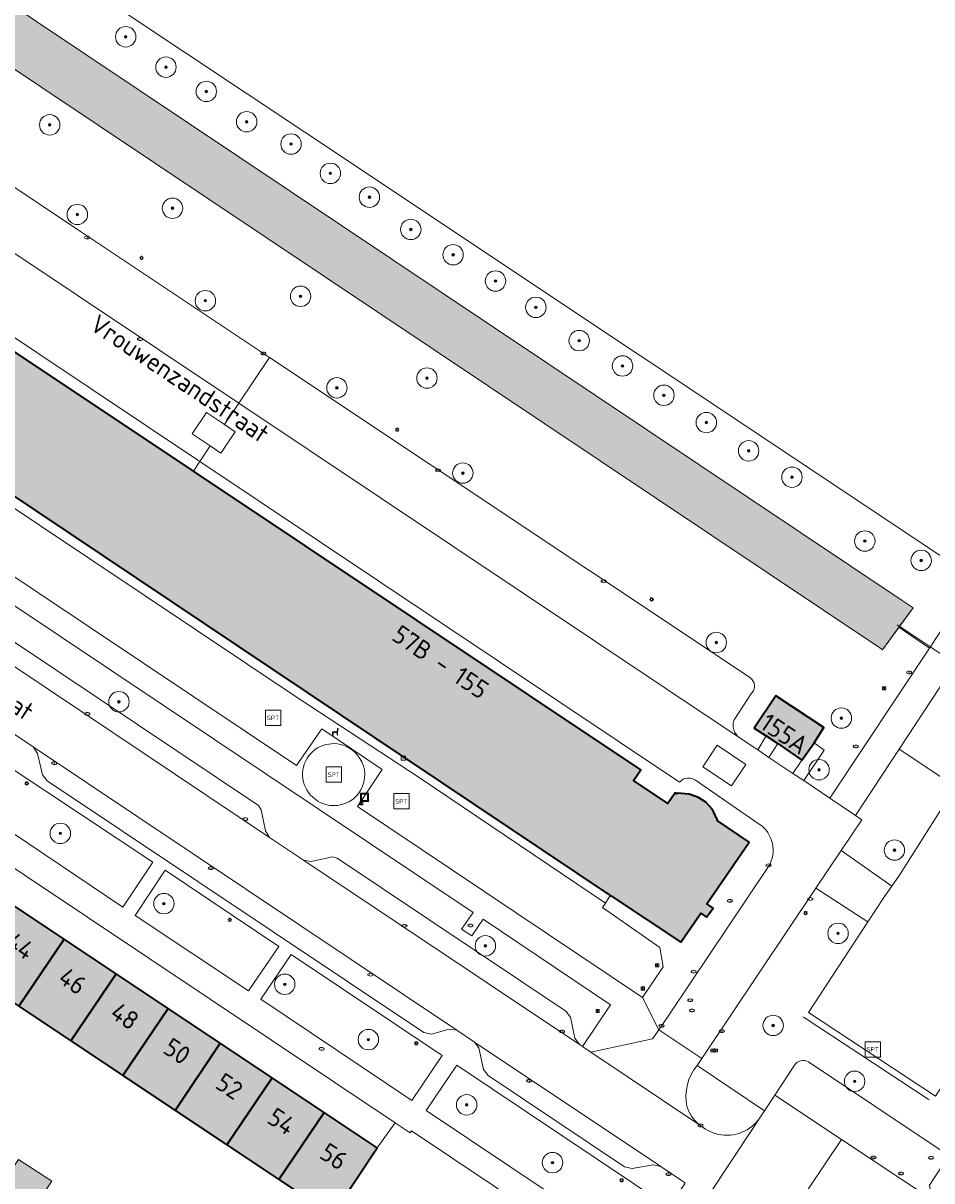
# Model space of a CAD drawing. Header units: metres. Extents: x 125349 to 128236, y 501602 to 503797.
# Tile 534 of 656: x 127237 to 127326, y 502563 to 502677. Entities that reach past the tile are written whole.
import ezdxf
from ezdxf.enums import TextEntityAlignment as Align

# ---------------------------------------------------------------- set-up
doc = ezdxf.new("R2010")
doc.units = ezdxf.units.M
doc.layers.get('0').update_dxf_attribs({"linetype": 'CONTINUOUS'})
for name, color, linetype, lineweight in [('B-WE-GK-BESCHOEIING-G', 130, 'GK-BESCHOEIING-SO', 18), ('B-WE-GR-BEPLANTING_CULTUUR_BOSPLANTSOEN-GV', 90, 'CONTINUOUS', 18), ('B-WE-GR-BEPLANTING_CULTUUR_HEESTERS-GV', 90, 'CONTINUOUS', 18), ('B-WE-GR-BOOM-S-500', 90, 'CONTINUOUS', 18), ('B-WE-GR-GROENVOORZIENING-GV', 80, 'CONTINUOUS', 18), ('B-WE-IE-MEUBILAIR-S', 7, 'CONTINUOUS', 18), ('B-WE-IE-MEUBILAIR_WEGMEUBILAIR-S', 7, 'CONTINUOUS', 18), ('B-WE-IE-MEUBILAIR_WEGMEUBILAIR_AFVALBAK-S', 7, 'CONTINUOUS', 18), ('B-WE-IE-TERREINAFSCHEIDING_KUNSTMATIG_HEKWERK-G', 20, 'IE-TERREINAFSCHEIDING_KUNSTMATIG-SO', 18), ('B-WE-KW-KUNSTWERK_DUIKER-G', 170, 'CONTINUOUS', 18), ('B-WE-OG-BEBOUWING-GV', 7, 'CONTINUOUS', 35), ('B-WE-OG-BEBOUWING-T18', 10, 'CONTINUOUS', 18), ('B-WE-OG-BEBOUWING_OVERBOUWING-GV', 7, 'CONTINUOUS', 18), ('B-WE-OG-TERREIN_BEGROEID-GV', 7, 'CONTINUOUS', 18), ('B-WE-OG-TERREIN_ERF-GV', 7, 'CONTINUOUS', 18), ('B-WE-OG-TOPOGRAFIE-T18', 10, 'CONTINUOUS', 18), ('B-WE-OG-WATER-GV', 130, 'CONTINUOUS', 18), ('B-WE-VH-GESLOTENVERHARDING-GV', 10, 'CONTINUOUS', 18), ('B-WE-VH-GESLOTENVERHARDING_KUNSTSTOF-GV', 10, 'CONTINUOUS', 18), ('B-WE-VH-OPENVERHARDING-GV', 90, 'CONTINUOUS', 18), ('B-WE-VH-OPENVERHARDING_BETONSTRAATSTEEN-GV', 90, 'CONTINUOUS', 18), ('B-WE-VH-OPENVERHARDING_TEGEL-GV', 90, 'CONTINUOUS', 18)]:
    doc.layers.add(name, color=color, linetype=linetype, lineweight=lineweight)
for name, color, linetype, lineweight, true_color in [('B-WE-OG-BEBOUWING-V', 7, 'CONTINUOUS', 18, 0xcc646e), ('B-WE-OG-BEBOUWING_OVERBOUWING-V', 7, 'CONTINUOUS', 18, 0xcc646e), ('B-WE-OG-WATER-V', 7, 'CONTINUOUS', 18, 0xbee8ff)]:
    doc.layers.add(name, color=color, linetype=linetype, lineweight=lineweight, true_color=true_color)
doc.styles.add('NLCS-ISO', font='NLCS-ISO.ttf')
doc.styles.add('NLCS-ISO-M1000-T18', font='NLCS-ISO.ttf', dxfattribs={"height": 1.8})
doc.linetypes.add('GK-BESCHOEIING-SO', pattern='A,18,-3,[1,NLCS.SHX,S=0.6,R=0,X=0,Y=0],-3', length=24)
doc.linetypes.add('IE-TERREINAFSCHEIDING_KUNSTMATIG-SO', pattern='A,4,[82,NLCS.SHX,S=0.75,R=90,X=0,Y=0],4,-2', length=10)

# ---------------------------------------------------------------- blocks, each defined once
blk = doc.blocks.new('SIE-WEG_AFVALBAK-SO')
at = {"color": 0, "linetype": 'ByBlock', "lineweight": 18}
for points in [[(-2, -2), (2, -2), (2, 2), (-2, 2)], [(-1.5, -1.5), (1.5, -1.5), (1.5, 1.5), (-1.5, 1.5)]]:
    blk.add_lwpolyline(points, close=True, dxfattribs=at)
blk = doc.blocks.new('SIE-MEUBILAIR_BORD_INFORMATIE-SO')
h = blk.add_hatch(color=256)
h.dxf.hatch_style = 1
h.paths.add_polyline_path([(0.13, 0.2), (-0.33, 0.2), (-0.33, 0.08), (-0.13, 0.08), (-0.13, -0.65), (0.13, -0.65)])
h = blk.add_hatch(color=256)
h.dxf.hatch_style = 1
edge = h.paths.add_edge_path()
edge.add_arc((0, 0.5), 0.149, 0, 360)
for points in [[(-0.75, -0.75), (0.75, -0.75), (0.75, 0.75), (-0.75, 0.75)], [(0.13, 0.2), (-0.33, 0.2), (-0.33, 0.08), (-0.13, 0.08), (-0.13, -0.65), (0.13, -0.65)]]:
    blk.add_lwpolyline(points, close=True)
blk.add_circle((0, 0.5), 0.149)
blk = doc.blocks.new('SIE-MEUBILAIR_BORD_STRAATNAAM-SO')
blk.add_lwpolyline([(-1.62, -0.62), (1.62, -0.62), (1.62, 0.62), (-1.62, 0.62)], close=True)
at = {"style": 'NLCS-ISO'}
blk.add_text('straat', height=0.75, dxfattribs=at).set_placement((0, 0.08), align=Align.MIDDLE_CENTER)
blk = doc.blocks.new('SIE-MEUBILAIR_KAST_CAI-SO')
for points in [[(-1, 1), (1, 1), (1, 0.84), (-1, 0.84)], [(-1, 0.76), (1, 0.76), (1, -1), (-1, -1)]]:
    blk.add_lwpolyline(points, close=True)
at = {"style": 'NLCS-ISO'}
blk.add_text('cai', height=0.75, dxfattribs=at).set_placement((0, 0), align=Align.MIDDLE_CENTER)
blk = doc.blocks.new('SIE-MEUBILAIR_PAAL_LICHTMAST-SO')
for points in [[(-0.62, 0), (-1, 0)], [(-0.71, 0.71), (-0.44, 0.44)], [(0, 1), (0, 0.62)], [(0.44, 0.44), (0.71, 0.71)], [(1, 0), (0.62, 0)], [(-0.71, -0.71), (-0.44, -0.44)], [(0, -0.62), (0, -1)], [(0.44, -0.44), (0.71, -0.71)]]:
    blk.add_lwpolyline(points)
blk.add_circle((0, 0), 0.5)
blk = doc.blocks.new('SIE-MEUBILAIR_PUT_KOLK-SO')
blk.add_ellipse((0, 0), major_axis=(1.25, 0), ratio=0.54)
at = {"style": 'NLCS-ISO'}
blk.add_text('klk', height=0.75, dxfattribs=at).set_placement((0.03, 0), align=Align.MIDDLE_CENTER)
blk = doc.blocks.new('SIE-MEUBILAIR_PUT_BRANDSTOFPUT-SO')
blk.add_ellipse((0, 0), major_axis=(1.25, 0), ratio=0.54)
at = {"style": 'NLCS-ISO'}
blk.add_text('brs', height=0.75, dxfattribs=at).set_placement((0.03, 0), align=Align.MIDDLE_CENTER)
blk = doc.blocks.new('SIE-MEUBILAIR_PUT_RIOOLPUT-SO')
blk.add_ellipse((0, 0), major_axis=(1.25, 0), ratio=0.54)
at = {"style": 'NLCS-ISO'}
blk.add_text('ri', height=0.75, dxfattribs=at).set_placement((-0.04, 0.07), align=Align.MIDDLE_CENTER)
blk = doc.blocks.new('SIE-MEUBILAIR_PUT_GASPUT-SO')
blk.add_ellipse((0, 0), major_axis=(1.25, 0), ratio=0.54)
at = {"style": 'NLCS-ISO'}
blk.add_text('gas ', height=0.75, dxfattribs=at).set_placement((0.53, 0.16), align=Align.MIDDLE_CENTER)
blk = doc.blocks.new('SIE-WEG_ZITBANK-SO')
at = {"color": 0, "linetype": 'ByBlock', "lineweight": 18}
blk.add_lwpolyline([(-0.91, -1.63), (-0.91, -0.2), (1.09, -0.2), (1.09, -1.63), (1.29, -1.63), (1.29, -0.21), (1.54, 1.78), (1.33, 1.78), (1.11, 0), (-1.11, 0), (-1.11, -1.63)], close=True, dxfattribs=at)
blk = doc.blocks.new('SIE-WEG_SPEELTOESTEL-SO')
at = {"flags": 128}
blk.add_lwpolyline([(-3.75, -3.75), (3.75, -3.75), (3.75, 3.75), (-3.75, 3.75)], close=True, dxfattribs=at)
at = {"style": 'NLCS-ISO'}
blk.add_text('SPT', height=2.25, dxfattribs=at).set_placement((0, 0), align=Align.MIDDLE_CENTER)
blk = doc.blocks.new('SGR-BOOM_01-SO')
at = {"linetype": 'ByBlock', "lineweight": 18}
h = blk.add_hatch(color=0, dxfattribs=at)
h.dxf.hatch_style = 1
edge = h.paths.add_edge_path()
edge.add_arc((0, 0), 0.25, 0, 360)
at = {"color": 0, "linetype": 'ByBlock', "lineweight": 18}
for radius in [2, 0.25]:
    blk.add_circle((0, 0), radius, dxfattribs=at)

msp = doc.modelspace()

# ---------------------------------------------------------------- hatches: boundary and pattern name
at = {"layer": 'B-WE-OG-BEBOUWING-V'}
for points in [[(127294.329, 502591.167), (127294.443, 502591.091), (127301.247, 502586.591), (127303.195, 502589.444), (127303.745, 502589.044), (127304.394, 502589.945), (127303.794, 502590.345), (127307.939, 502596.4), (127304.794, 502598.496), (127304.827, 502598.546), (127304.327, 502599.6), (127303.678, 502600.321), (127302.97, 502600.772), (127302.059, 502601.101), (127300.875, 502601.18), (127300.841, 502601.131), (127300.683, 502601.236), (127299.968, 502600.164), (127296.627, 502602.435), (127297.321, 502603.476), (127253.542, 502632.709), (127208.656, 502662.681), (127207.963, 502661.638), (127204.579, 502663.845), (127205.292, 502664.917), (127205.134, 502665.023), (127205.166, 502665.073), (127204.636, 502666.135), (127203.981, 502666.848), (127203.292, 502667.328), (127202.376, 502667.648), (127201.211, 502667.702), (127201.178, 502667.652), (127198.03, 502669.745), (127194.085, 502663.839), (127193.535, 502664.289), (127192.836, 502663.238), (127193.436, 502662.888), (127191.588, 502660.036), (127198.338, 502655.489)], [(127313.083, 502604.407), (127314.281, 502606.109), (127315.23, 502607.61), (127310.528, 502610.71), (127308.43, 502607.557), (127309.581, 502606.807), (127310.731, 502606.057)], [(127235.805, 502590.299), (127231.359, 502583.733), (127236.459, 502580.332), (127240.904, 502586.897)], [(127245.987, 502583.506), (127240.904, 502586.897), (127236.459, 502580.332), (127241.542, 502576.942)], [(127251.07, 502580.114), (127245.987, 502583.506), (127241.542, 502576.942), (127246.651, 502573.536)], [(127251.07, 502580.114), (127246.651, 502573.536), (127251.753, 502570.133), (127256.177, 502576.707)], [(127251.753, 502570.133), (127256.819, 502566.755), (127261.243, 502573.328), (127256.177, 502576.707)], [(127261.243, 502573.328), (127256.819, 502566.755), (127261.911, 502563.359), (127266.335, 502569.931)], [(127267.147, 502559.868), (127271.533, 502566.463), (127266.335, 502569.931), (127261.911, 502563.359)]]:
    msp.add_hatch(color=256, dxfattribs=at).paths.add_polyline_path(points)
at = {"layer": 'B-WE-OG-BEBOUWING_OVERBOUWING-V'}
msp.add_hatch(color=256, dxfattribs=at).paths.add_polyline_path([(127239.704, 502563.191), (127236.444, 502565.322), (127234.539, 502562.508), (127237.758, 502560.297)])
at = {"layer": 'B-WE-OG-WATER-V'}
h = msp.add_hatch(color=256, dxfattribs=at)
edge = h.paths.add_edge_path()
edge.add_line((127216.32, 502685.381), (127216.574, 502685.098))
edge.add_line((127216.574, 502685.098), (127216.834, 502684.924))
edge.add_line((127216.834, 502684.924), (127320.722, 502615.411))
edge.add_line((127320.722, 502615.411), (127320.982, 502615.237))
edge.add_line((127320.982, 502615.237), (127322.589, 502617.453))
edge.add_line((127322.589, 502617.453), (127323.963, 502619.348))
edge.add_line((127323.963, 502619.348), (127322.912, 502620.051))
edge.add_line((127322.912, 502620.051), (127223.179, 502686.784))
edge.add_line((127223.179, 502686.784), (127222.128, 502687.487))
edge.add_arc((127222.873, 502688.621), 1.357, 188.23392, 236.69269, ccw=False)
edge.add_arc((127222.85, 502688.576), 1.328, 136.64561, 186.45209, ccw=False)
edge.add_line((127221.884, 502689.488), (127222.625, 502690.601))
edge.add_line((127222.625, 502690.601), (127261.391, 502748.887))
edge.add_line((127261.391, 502748.887), (127262.131, 502750))
edge.add_line((127262.131, 502750), (127269.536, 502761.085))
edge.add_line((127269.536, 502761.085), (127274.571, 502758.184))
edge.add_line((127274.571, 502758.184), (127280.466, 502756.307))
edge.add_line((127280.466, 502756.307), (127285.639, 502755.504))
edge.add_line((127285.639, 502755.504), (127286.709, 502753.436))
edge.add_line((127286.709, 502753.436), (127285.032, 502750))
edge.add_line((127285.032, 502750), (127283.486, 502746.831))
edge.add_line((127283.486, 502746.831), (127280.552, 502740.644))
edge.add_line((127280.552, 502740.644), (127273.895, 502732.04))
edge.add_line((127273.895, 502732.04), (127271.089, 502727.641))
edge.add_line((127271.089, 502727.641), (127260.769, 502715.49))
edge.add_arc((127277.409, 502711.998), 17.002, 168.14925, 212.80398)
edge.add_arc((127289.442, 502719.757), 31.32, 212.80822, 246.78047)
edge.add_line((127277.094, 502690.974), (127283.141, 502688.696))
edge.add_line((127283.141, 502688.696), (127301.208, 502691.399))
edge.add_line((127301.208, 502691.399), (127310.843, 502694.988))
edge.add_line((127310.843, 502694.988), (127320.333, 502697.083))
edge.add_line((127320.333, 502697.083), (127327.734, 502694.78))
edge.add_line((127327.734, 502694.78), (127338.578, 502692.833))
edge.add_arc((127339.139, 502702.115), 9.299, 266.54076, 348.65133)
edge.add_line((127348.256, 502700.285), (127347.025, 502708.925))
edge.add_line((127347.025, 502708.925), (127344.197, 502715.831))
edge.add_line((127344.197, 502715.831), (127352.423, 502725.782))
edge.add_line((127352.423, 502725.782), (127358.699, 502739.684))
edge.add_line((127358.699, 502739.684), (127364.886, 502750))
edge.add_line((127364.886, 502750), (127368.098, 502755.355))
edge.add_line((127368.098, 502755.355), (127368.147, 502761.187))
edge.add_line((127368.147, 502761.187), (127365.897, 502762.091))
edge.add_line((127365.897, 502762.091), (127364.752, 502762.551))
edge.add_line((127364.752, 502762.551), (127357.826, 502751.487))
edge.add_line((127357.826, 502751.487), (127357.058, 502750))
edge.add_line((127357.058, 502750), (127347.895, 502732.254))
edge.add_line((127347.895, 502732.254), (127342.93, 502722.737))
edge.add_arc((127340.065, 502723.723), 3.03, 225.48069, 341.00291, ccw=False)
edge.add_line((127337.941, 502721.563), (127320.667, 502727.289))
edge.add_line((127320.667, 502727.289), (127318.646, 502728.084))
edge.add_line((127318.646, 502728.084), (127312.87, 502737.85))
edge.add_line((127312.87, 502737.85), (127310.627, 502749.426))
edge.add_line((127310.627, 502749.426), (127310.589, 502750))
edge.add_line((127310.589, 502750), (127309.587, 502765.09))
edge.add_line((127309.587, 502765.09), (127310.561, 502775.51))
edge.add_line((127310.561, 502775.51), (127306.355, 502776.858))
edge.add_arc((127300.129, 502765.991), 12.524, 60.19168, 119.89104)
edge.add_line((127293.888, 502776.849), (127290.919, 502772.614))
edge.add_line((127290.919, 502772.614), (127287.85, 502769.002))
edge.add_line((127287.85, 502769.002), (127286.61, 502763.63))
edge.add_line((127286.61, 502763.63), (127285.608, 502762))
edge.add_arc((127282.102, 502766.533), 5.731, 266.99379, 307.72283, ccw=False)
edge.add_line((127281.801, 502760.81), (127278.351, 502762.101))
edge.add_line((127278.351, 502762.101), (127277.241, 502762.664))
edge.add_line((127277.241, 502762.664), (127272.272, 502765.181))
edge.add_line((127272.272, 502765.181), (127271.478, 502765.716))
edge.add_line((127271.478, 502765.716), (127250.75, 502779.694))
edge.add_line((127250.75, 502779.694), (127249.058, 502780.533))
edge.add_line((127249.058, 502780.533), (127248.533, 502780.395))
edge.add_line((127248.533, 502780.395), (127247.507, 502780.124))
edge.add_line((127247.507, 502780.124), (127246.689, 502779))
edge.add_line((127246.689, 502779), (127246.691, 502778.832))
edge.add_line((127246.691, 502778.832), (127246.708, 502777.506))
edge.add_arc((127249.418, 502777.971), 2.75, 189.74715, 241.2892)
edge.add_line((127248.097, 502775.56), (127264.626, 502764.299))
edge.add_line((127264.626, 502764.299), (127265.318, 502763.828))
edge.add_line((127265.318, 502763.828), (127256.108, 502750))
edge.add_line((127256.108, 502750), (127255.647, 502749.309))
edge.add_line((127255.647, 502749.309), (127244.528, 502732.685))
edge.add_line((127244.528, 502732.685), (127244.066, 502731.994))
edge.add_line((127244.066, 502731.994), (127237.785, 502722.612))
edge.add_line((127237.785, 502722.612), (127228.219, 502708.325))
edge.add_line((127228.219, 502708.325), (127222.151, 502698.987))
edge.add_line((127222.151, 502698.987), (127217.51, 502691.819))
edge.add_line((127217.51, 502691.819), (127216.57, 502690.062))
edge.add_line((127216.57, 502690.062), (127216.082, 502689.199))
edge.add_arc((127220.111, 502687.44), 4.396, 156.41677, 184.43734)
edge.add_arc((127220.13, 502687.461), 4.416, 184.69102, 204.93885)
edge.add_line((127216.125, 502685.599), (127216.32, 502685.381))
edge = h.paths.add_edge_path(flags=16)
edge.add_arc((127294.582, 502706.353), 10.464, 162.57163, 225.71898)
edge.add_arc((127291.042, 502708.063), 9.943, 247.74353, 321.11963)
edge.add_line((127298.782, 502701.822), (127298.754, 502707.089))
edge.add_line((127298.754, 502707.089), (127291.65, 502714.879))
edge.add_arc((127299.739, 502719.757), 9.446, 127.13186, 211.09126, ccw=False)
edge.add_line((127294.037, 502727.288), (127297.918, 502731.124))
edge.add_arc((127303.76, 502726.731), 7.309, 43.70794, 143.06121, ccw=False)
edge.add_line((127309.044, 502731.782), (127315.592, 502723.587))
edge.add_line((127315.592, 502723.587), (127330.37, 502715.254))
edge.add_arc((127316.815, 502694.619), 24.689, 19.32057, 56.70061, ccw=False)
edge.add_arc((127336.231, 502702.366), 3.906, -128.20232, 6.18015, ccw=False)
edge.add_arc((127339.168, 502707.953), 10.177, 202.45294, 238.26707, ccw=False)
edge.add_arc((127323.755, 502700.495), 6.989, 30.72936, 107.85376)
edge.add_arc((127331.153, 502673.284), 35.182, 105.73469, 130.11999)
edge.add_line((127308.482, 502700.187), (127301.002, 502698.056))
edge.add_arc((127291.351, 502717.611), 21.807, 252.30317, 296.26814, ccw=False)
edge.add_arc((127292.93, 502720.174), 24.739, 216.84492, 250.62383, ccw=False)
edge.add_line((127273.132, 502705.339), (127271.12, 502710.776))
edge.add_line((127271.12, 502710.776), (127273.159, 502715.45))
edge.add_arc((127277.784, 502711.361), 6.174, 45.8429, 138.51989, ccw=False)
edge.add_line((127282.085, 502715.79), (127284.598, 502709.487))

# ---------------------------------------------------------------- linework, layer by layer
at = {"layer": 'B-WE-GK-BESCHOEIING-G', "flags": 128}
for points in [[(127221.884, 502689.488), (127221.741, 502689.307), (127221.631, 502689.104), (127221.558, 502688.886), (127221.524, 502688.658), (127221.53, 502688.427), (127221.582, 502688.204), (127221.671, 502687.992), (127221.794, 502687.799), (127221.948, 502687.629), (127222.128, 502687.487), (127223.179, 502686.784), (127322.912, 502620.051), (127323.963, 502619.348), (127320.982, 502615.237), (127320.722, 502615.411), (127216.834, 502684.924), (127216.574, 502685.098), (127216.125, 502685.599), (127215.86, 502686.332), (127215.728, 502687.1), (127215.731, 502687.816), (127215.85, 502688.522), (127216.082, 502689.199), (127216.57, 502690.062), (127217.51, 502691.819), (127222.151, 502698.987), (127228.219, 502708.325), (127244.066, 502731.994), (127244.528, 502732.685), (127255.647, 502749.309), (127256.108, 502750), (127265.318, 502763.828), (127264.626, 502764.299), (127248.097, 502775.56)], [(127222.128, 502687.487), (127223.179, 502686.784), (127322.912, 502620.051), (127323.963, 502619.348), (127320.982, 502615.237), (127320.722, 502615.411), (127216.834, 502684.924), (127216.574, 502685.098), (127216.125, 502685.599)]]:
    msp.add_lwpolyline(points, dxfattribs=at)
at = {"layer": 'B-WE-GR-BEPLANTING_CULTUUR_BOSPLANTSOEN-GV', "flags": 128}
for points in [[(127325.561, 502615.389), (127330.058, 502622.181), (127264.541, 502665.822), (127229.49, 502689.17), (127269.004, 502750), (127274.571, 502758.184), (127269.536, 502761.085), (127262.131, 502750), (127261.391, 502748.887), (127222.625, 502690.601)], [(127260.769, 502715.49), (127271.089, 502727.641), (127273.895, 502732.04), (127280.552, 502740.644), (127283.486, 502746.831), (127285.032, 502750), (127286.709, 502753.436), (127285.639, 502755.504), (127280.466, 502756.307), (127274.571, 502758.184), (127269.004, 502750), (127229.49, 502689.17), (127264.541, 502665.822), (127330.058, 502622.181), (127330.294, 502622.538)], [(127222.128, 502687.487), (127223.179, 502686.784), (127322.912, 502620.051), (127323.963, 502619.348), (127322.589, 502617.453), (127325.561, 502615.389)]]:
    msp.add_lwpolyline(points, dxfattribs=at)
msp.add_lwpolyline([(127362.49, 502579.691), (127364.407, 502578.466), (127367.773, 502584.113), (127345.701, 502598.746), (127344.952, 502599.198), (127327.514, 502610.866), (127330.497, 502614.976), (127329.346, 502615.766), (127329.332, 502615.744), (127326.55, 502611.514), (127322.595, 502605.5), (127340.675, 502593.46), (127345.098, 502590.516), (127347.218, 502589.451), (127348.348, 502591.164), (127363.562, 502581.315)], close=True, dxfattribs=at)
at = {"layer": 'B-WE-GR-BEPLANTING_CULTUUR_HEESTERS-GV', "flags": 128}
for points in [[(127294.329, 502591.167), (127198.338, 502655.489), (127197.875, 502654.78), (127201.436, 502652.356), (127213.044, 502644.418), (127263.999, 502610.365), (127275.629, 502602.707), (127293.86, 502590.434)], [(127322.595, 502605.5), (127318.323, 502599.006), (127318.943, 502598.587), (127316.923, 502595.576), (127321.887, 502592.096), (127322.631, 502593.175), (127327.147, 502600.26), (127327.321, 502600.144), (127332.366, 502596.807), (127339.689, 502591.964), (127340.675, 502593.46)]]:
    msp.add_lwpolyline(points, close=True, dxfattribs=at)
for points in [[(127319.551, 502588.583), (127314.446, 502591.888), (127303.297, 502575.213), (127302.847, 502574.54), (127309.422, 502570.092), (127310.435, 502571.633), (127312.358, 502574.559)], [(127313.74, 502574.879), (127326.73, 502566.212), (127328.217, 502565.205), (127331.606, 502570.319), (127327.909, 502572.814), (127328.628, 502573.91), (127327.978, 502574.354), (127326.152, 502571.518), (127313.741, 502579.711), (127319.551, 502588.583)]]:
    msp.add_lwpolyline(points, dxfattribs=at)
at = {"layer": 'B-WE-GR-BEPLANTING_CULTUUR_HEESTERS-GV'}
msp.add_lwpolyline([(127312.358, 502574.559, -0.395012), (127313.74, 502574.879)], format="xyb", dxfattribs=at)
at = {"layer": 'B-WE-GR-GROENVOORZIENING-GV', "flags": 128}
msp.add_lwpolyline([(127309.867, 502604.669), (127312.219, 502603.12), (127313.083, 502604.407), (127310.731, 502606.057)], close=True, dxfattribs=at)
at = {"layer": 'B-WE-IE-TERREINAFSCHEIDING_KUNSTMATIG_HEKWERK-G', "flags": 128}
msp.add_lwpolyline([(127313.196, 502579.292), (127313.322, 502579.209), (127325.438, 502571.244), (127325.564, 502571.161)], dxfattribs=at)
at = {"layer": 'B-WE-KW-KUNSTWERK_DUIKER-G', "flags": 128}
msp.add_lwpolyline([(127322.412, 502617.676), (127329.217, 502613.147)], dxfattribs=at)
at = {"layer": 'B-WE-OG-BEBOUWING-GV', "flags": 128}
msp.add_lwpolyline([(127198.338, 502655.489), (127294.329, 502591.167), (127294.443, 502591.091), (127301.247, 502586.591), (127303.195, 502589.444), (127303.745, 502589.044), (127304.394, 502589.945), (127303.794, 502590.345), (127307.939, 502596.4), (127304.794, 502598.496), (127304.827, 502598.546), (127304.327, 502599.6), (127303.678, 502600.321), (127302.97, 502600.772), (127302.059, 502601.101), (127300.875, 502601.18), (127300.841, 502601.131), (127300.683, 502601.236), (127299.968, 502600.164), (127296.627, 502602.435), (127297.321, 502603.476), (127253.542, 502632.709), (127208.656, 502662.681)], dxfattribs=at)
for points in [[(127313.083, 502604.407), (127314.281, 502606.109), (127315.23, 502607.61), (127310.528, 502610.71), (127308.43, 502607.557), (127309.581, 502606.807), (127310.731, 502606.057)], [(127235.805, 502590.299), (127231.359, 502583.733), (127236.459, 502580.332), (127240.904, 502586.897)], [(127245.987, 502583.506), (127240.904, 502586.897), (127236.459, 502580.332), (127241.542, 502576.942)], [(127251.07, 502580.114), (127245.987, 502583.506), (127241.542, 502576.942), (127246.651, 502573.536)], [(127251.07, 502580.114), (127246.651, 502573.536), (127251.753, 502570.133), (127256.177, 502576.707)], [(127251.753, 502570.133), (127256.819, 502566.755), (127261.243, 502573.328), (127256.177, 502576.707)], [(127261.243, 502573.328), (127256.819, 502566.755), (127261.911, 502563.359), (127266.335, 502569.931)], [(127267.147, 502559.868), (127271.533, 502566.463), (127266.335, 502569.931), (127261.911, 502563.359)]]:
    msp.add_lwpolyline(points, close=True, dxfattribs=at)
at = {"layer": 'B-WE-OG-BEBOUWING_OVERBOUWING-GV', "flags": 128}
msp.add_lwpolyline([(127239.704, 502563.191), (127236.444, 502565.322), (127234.539, 502562.508), (127237.758, 502560.297)], close=True, dxfattribs=at)
at = {"layer": 'B-WE-OG-TERREIN_BEGROEID-GV', "flags": 128}
for points in [[(127306.867, 502606.716), (127308.766, 502605.418), (127309.581, 502606.807), (127308.43, 502607.557), (127310.528, 502610.71), (127315.23, 502607.61), (127314.281, 502606.109), (127315.282, 502605.409), (127313.27, 502602.421), (127315.829, 502600.692), (127325.561, 502615.389), (127322.589, 502617.453), (127320.982, 502615.237), (127320.722, 502615.411), (127216.834, 502684.924)], [(127207.823, 502679.418), (127242.202, 502656.382), (127260.985, 502643.856)], [(127260.985, 502643.856), (127307.959, 502612.531)], [(127224.269, 502623.843), (127259.93, 502599.967), (127260.178, 502599.571), (127260.591, 502597.513), (127260.993, 502596.86), (127264.316, 502594.644), (127265.085, 502594.491), (127267.144, 502594.939), (127267.628, 502594.826), (127290.001, 502579.859), (127290.446, 502579.252), (127290.881, 502577.198), (127291.335, 502576.57), (127291.608, 502576.387), (127294.375, 502580.481), (127281.887, 502588.858), (127280.804, 502587.209), (127279.777, 502587.886), (127280.923, 502589.517), (127235.414, 502619.964)], [(127308.159, 502610.974), (127306.463, 502608.36)]]:
    msp.add_lwpolyline(points, dxfattribs=at)
for points in [[(127188.052, 502654.463), (127263.621, 502603.882), (127266.115, 502607.478), (127272.024, 502603.521), (127269.596, 502599.881), (127297.495, 502581.192), (127299.505, 502584.191), (127299.173, 502586.078), (127293.573, 502589.987), (127293.86, 502590.434), (127275.629, 502602.707), (127263.999, 502610.365), (127213.044, 502644.418), (127201.436, 502652.356), (127197.875, 502654.78), (127197.517, 502654.233), (127191.78, 502657.998), (127189.994, 502657.436)], [(127246.657, 502590.025), (127249.587, 502594.444), (127235.627, 502603.716), (127232.71, 502599.407)], [(127258.948, 502581.823), (127261.922, 502586.191), (127250.773, 502593.64), (127247.853, 502589.221)], [(127274.924, 502571.109), (127277.894, 502575.503), (127263.106, 502585.399), (127260.137, 502581.024)], [(127297.044, 502556.236), (127300.072, 502560.662), (127279.322, 502574.56), (127276.325, 502570.129)]]:
    msp.add_lwpolyline(points, close=True, dxfattribs=at)
at = {"layer": 'B-WE-OG-TERREIN_BEGROEID-GV'}
for points in [[(127307.959, 502612.531, -0.224058), (127308.461, 502611.744)], [(127308.461, 502611.744, -0.1117395), (127308.389, 502611.313)], [(127308.389, 502611.313, -0.1042429), (127308.159, 502610.974)], [(127306.463, 502608.36, 0.1405456), (127306.367, 502607.648)], [(127306.367, 502607.648, 0.1886532), (127306.867, 502606.716)]]:
    msp.add_lwpolyline(points, format="xyb", dxfattribs=at)
at = {"layer": 'B-WE-OG-TERREIN_ERF-GV', "flags": 128}
for points in [[(127235.805, 502590.299), (127240.904, 502586.897), (127245.987, 502583.506), (127251.07, 502580.114), (127256.177, 502576.707), (127261.243, 502573.328), (127266.335, 502569.931), (127271.533, 502566.463), (127273.291, 502568.919), (127231.054, 502597.144)], [(127267.147, 502559.868), (127261.911, 502563.359), (127256.819, 502566.755), (127251.753, 502570.133), (127246.651, 502573.536), (127241.542, 502576.942), (127236.459, 502580.332)], [(127294.811, 502554.787), (127274.892, 502568.12), (127274.766, 502567.934), (127273.291, 502568.919), (127271.533, 502566.463), (127267.147, 502559.868)]]:
    msp.add_lwpolyline(points, dxfattribs=at)
at = {"layer": 'B-WE-OG-WATER-GV', "flags": 128}
msp.add_lwpolyline([(127216.32, 502685.381), (127216.574, 502685.098), (127216.834, 502684.924), (127320.722, 502615.411), (127320.982, 502615.237), (127322.589, 502617.453), (127323.963, 502619.348), (127322.912, 502620.051), (127223.179, 502686.784)], dxfattribs=at)
at = {"layer": 'B-WE-VH-GESLOTENVERHARDING-GV', "flags": 128}
for points in [[(127325.561, 502615.389), (127315.829, 502600.692), (127318.323, 502599.006), (127322.595, 502605.5), (127326.55, 502611.514), (127329.332, 502615.744), (127329.346, 502615.766), (127332.752, 502620.942), (127330.294, 502622.538), (127330.058, 502622.181)], [(127339.689, 502591.964), (127332.366, 502596.807), (127327.321, 502600.144), (127327.147, 502600.26), (127322.631, 502593.175), (127321.887, 502592.096), (127321.182, 502591.073), (127319.551, 502588.583), (127313.741, 502579.711), (127326.152, 502571.518), (127327.978, 502574.354), (127332.145, 502580.828), (127332.641, 502581.507), (127331.705, 502582.13), (127332.549, 502583.442), (127333.492, 502582.8), (127333.602, 502582.725), (127337.587, 502588.773)]]:
    msp.add_lwpolyline(points, close=True, dxfattribs=at)
at = {"layer": 'B-WE-VH-GESLOTENVERHARDING_KUNSTSTOF-GV'}
for points in [[(127269.013, 502605.465, 0.9881598), (127265.423, 502600.62)], [(127265.423, 502600.62, 1.0341288), (127269.013, 502605.465)]]:
    msp.add_lwpolyline(points, format="xyb", dxfattribs=at)
at = {"layer": 'B-WE-VH-OPENVERHARDING-GV'}
for points in [[(127302.847, 502574.54, 0.2290506), (127301.842, 502570.528)], [(127313.74, 502574.879, 0.395012), (127312.358, 502574.559)], [(127301.842, 502570.528, 0.1509526), (127303, 502568.765)], [(127303, 502568.765, 0.1066579), (127304.903, 502567.78)], [(127307.229, 502567.984, 0.1463575), (127308.968, 502569.394)], [(127304.903, 502567.78, 0.1530816), (127307.229, 502567.984)]]:
    msp.add_lwpolyline(points, format="xyb", dxfattribs=at)
at = {"layer": 'B-WE-VH-OPENVERHARDING-GV', "flags": 128}
for points in [[(127308.968, 502569.394), (127309.422, 502570.092), (127302.847, 502574.54)], [(127312.358, 502574.559), (127310.435, 502571.633), (127316.961, 502567.293)], [(127326.73, 502566.212), (127313.74, 502574.879)], [(127316.961, 502567.293), (127325.76, 502561.442), (127325.563, 502562.807), (127326.89, 502564.815), (127326.997, 502565.093), (127327.035, 502565.389), (127327.001, 502565.685), (127326.897, 502565.965), (127326.73, 502566.212)]]:
    msp.add_lwpolyline(points, dxfattribs=at)
at = {"layer": 'B-WE-VH-OPENVERHARDING_BETONSTRAATSTEEN-GV', "flags": 128}
for points in [[(127206.384, 502665.602), (127254.172, 502633.653), (127255.193, 502635.183), (127253.425, 502636.365), (127254.822, 502638.456), (127256.59, 502637.275), (127257.994, 502639.377), (127202.851, 502676.226), (127202.85, 502676.227), (127202.375, 502676.548), (127200.221, 502677.904), (127195.53, 502681.055), (127194.688, 502680.915), (127189.349, 502680.026), (127190.643, 502674.929), (127185.872, 502667.869), (127182.303, 502662.527), (127181.398, 502661.196)], [(127242.202, 502656.382), (127207.823, 502679.418)], [(127202.851, 502676.226), (127257.994, 502639.377), (127260.985, 502643.856), (127242.202, 502656.382)], [(127254.172, 502633.653), (127206.384, 502665.602)], [(127208.656, 502662.681), (127253.542, 502632.709), (127254.172, 502633.653)], [(127307.959, 502612.531), (127260.985, 502643.856), (127257.994, 502639.377)], [(127306.867, 502606.716), (127257.994, 502639.377), (127256.59, 502637.275), (127257.634, 502636.577), (127256.237, 502634.486), (127255.193, 502635.183), (127254.172, 502633.653), (127301.118, 502602.266)], [(127257.994, 502639.377), (127306.867, 502606.716)], [(127301.118, 502602.266), (127254.172, 502633.653), (127253.542, 502632.709), (127297.321, 502603.476), (127296.627, 502602.435), (127299.968, 502600.164), (127300.683, 502601.236), (127300.841, 502601.131), (127300.875, 502601.18), (127302.059, 502601.101), (127302.97, 502600.772), (127303.678, 502600.321), (127304.327, 502599.6), (127304.827, 502598.546), (127304.794, 502598.496), (127307.939, 502596.4), (127303.794, 502590.345), (127304.394, 502589.945), (127303.745, 502589.044), (127303.195, 502589.444), (127301.247, 502586.591), (127294.443, 502591.091), (127294.329, 502591.167)], [(127211.282, 502630.148), (127208.228, 502625.576), (127217.672, 502619.223), (127236.183, 502606.86), (127237.851, 502605.714), (127279.337, 502577.979), (127281.063, 502576.806), (127299.271, 502564.63)], [(127303, 502568.765), (127292.443, 502575.827), (127291.608, 502576.387), (127291.335, 502576.57), (127264.316, 502594.644), (127260.993, 502596.86), (127221.019, 502623.645), (127218.051, 502625.628), (127215.752, 502627.163), (127211.282, 502630.148)], [(127209.61, 502618.223), (127209.251, 502617.688), (127206.489, 502613.579), (127208.735, 502612.081), (127215.425, 502607.618), (127221.421, 502603.619), (127229.703, 502598.094), (127231.054, 502597.144), (127273.291, 502568.919)], [(127306.463, 502608.36), (127308.159, 502610.974)], [(127301.315, 502563.274), (127299.271, 502564.63), (127298.535, 502564.788), (127296.481, 502564.436), (127295.74, 502564.59), (127282.381, 502573.535), (127281.92, 502574.138), (127281.462, 502576.242), (127281.063, 502576.806), (127279.337, 502577.979), (127278.574, 502578.082), (127276.837, 502577.6), (127276.093, 502577.753), (127239.243, 502602.386), (127238.767, 502602.985), (127238.278, 502605.076), (127237.851, 502605.714), (127236.183, 502606.86)], [(127299.095, 502578.022), (127303.297, 502575.213), (127314.446, 502591.888), (127316.923, 502595.576), (127318.943, 502598.587), (127318.323, 502599.006), (127315.829, 502600.692), (127313.27, 502602.421), (127312.219, 502603.12), (127309.867, 502604.669), (127308.766, 502605.418), (127306.867, 502606.716)], [(127302.671, 502602.457), (127308.922, 502598.163)], [(127309.826, 502594.014), (127300.14, 502579.542), (127299.095, 502578.022)], [(127300.14, 502579.542), (127309.826, 502594.014)], [(127294.329, 502591.167), (127293.86, 502590.434), (127293.573, 502589.987), (127299.173, 502586.078), (127299.505, 502584.191), (127297.495, 502581.192), (127299.095, 502578.022), (127300.14, 502579.542)], [(127303.297, 502575.213), (127299.095, 502578.022), (127298.485, 502577.136), (127292.443, 502575.827), (127303, 502568.765)], [(127273.291, 502568.919), (127274.766, 502567.934), (127274.892, 502568.12), (127294.811, 502554.787), (127295.642, 502554.231), (127297.044, 502556.236), (127276.325, 502570.129), (127279.322, 502574.56), (127300.072, 502560.662), (127301.67, 502562.998)], [(127302.847, 502574.54), (127303.297, 502575.213)], [(127313.717, 502562.432), (127316.961, 502567.293), (127310.435, 502571.633), (127309.422, 502570.092)], [(127309.422, 502570.092), (127308.968, 502569.394), (127303.34, 502560.838)], [(127303.34, 502560.838), (127308.968, 502569.394)], [(127343.722, 502548.841), (127343.974, 502549.247), (127326.466, 502560.962), (127325.76, 502561.442), (127316.961, 502567.293), (127313.717, 502562.432)], [(127299.271, 502564.63), (127301.315, 502563.274)]]:
    msp.add_lwpolyline(points, dxfattribs=at)
for points in [[(127215.752, 502627.163), (127218.051, 502625.628), (127220.86, 502629.711), (127234.374, 502620.679), (127233.173, 502618.993), (127234.274, 502618.254), (127235.414, 502619.964), (127280.923, 502589.517), (127279.777, 502587.886), (127280.804, 502587.209), (127281.887, 502588.858), (127294.375, 502580.481), (127291.608, 502576.387), (127292.443, 502575.827), (127298.485, 502577.136), (127299.095, 502578.022), (127297.495, 502581.192), (127269.596, 502599.881), (127272.024, 502603.521), (127266.115, 502607.478), (127263.621, 502603.882), (127188.052, 502654.463), (127186.749, 502652.546), (127218.563, 502631.267)], [(127256.59, 502637.275), (127254.822, 502638.456), (127253.425, 502636.365), (127255.193, 502635.183), (127256.237, 502634.486), (127257.634, 502636.577)], [(127221.019, 502623.645), (127260.993, 502596.86), (127260.591, 502597.513), (127260.178, 502599.571), (127259.93, 502599.967), (127224.269, 502623.843), (127223.801, 502623.945), (127221.758, 502623.516)], [(127237.851, 502605.714), (127238.278, 502605.076), (127238.767, 502602.985), (127239.243, 502602.386), (127276.093, 502577.753), (127276.837, 502577.6), (127278.574, 502578.082), (127279.337, 502577.979)], [(127303.386, 502603.78), (127304.784, 502605.871), (127307.595, 502603.992), (127306.198, 502601.901)], [(127303.386, 502603.78), (127306.198, 502601.901), (127307.595, 502603.992), (127304.784, 502605.871)], [(127246.657, 502590.025), (127232.71, 502599.407), (127235.627, 502603.716), (127249.587, 502594.444)], [(127291.335, 502576.57), (127290.881, 502577.198), (127290.446, 502579.252), (127290.001, 502579.859), (127267.628, 502594.826), (127267.144, 502594.939), (127265.085, 502594.491), (127264.316, 502594.644)], [(127258.948, 502581.823), (127247.853, 502589.221), (127250.773, 502593.64), (127261.922, 502586.191)], [(127274.924, 502571.109), (127260.137, 502581.024), (127263.106, 502585.399), (127277.894, 502575.503)], [(127299.271, 502564.63), (127281.063, 502576.806), (127281.462, 502576.242), (127281.92, 502574.138), (127282.381, 502573.535), (127295.74, 502564.59), (127296.481, 502564.436), (127298.535, 502564.788)]]:
    msp.add_lwpolyline(points, close=True, dxfattribs=at)
at = {"layer": 'B-WE-VH-OPENVERHARDING_BETONSTRAATSTEEN-GV'}
for points in [[(127308.461, 502611.744, 0.224058), (127307.959, 502612.531)], [(127308.389, 502611.313, 0.1117395), (127308.461, 502611.744)], [(127308.159, 502610.974, 0.1042429), (127308.389, 502611.313)], [(127306.367, 502607.648, -0.1405456), (127306.463, 502608.36)], [(127306.867, 502606.716, -0.1886532), (127306.367, 502607.648)], [(127265.423, 502600.62, -0.9881598), (127269.013, 502605.465)], [(127269.013, 502605.465, -1.0341288), (127265.423, 502600.62)], [(127301.118, 502602.266, -0.101877), (127301.616, 502602.623)], [(127301.616, 502602.623, -0.2273772), (127302.671, 502602.457)], [(127309.826, 502594.014, 0.3981209), (127308.922, 502598.163)], [(127301.842, 502570.528, -0.2290506), (127302.847, 502574.54)], [(127303, 502568.765, -0.1509526), (127301.842, 502570.528)], [(127304.903, 502567.78, -0.1066579), (127303, 502568.765)], [(127308.968, 502569.394, -0.1463575), (127307.229, 502567.984)], [(127307.229, 502567.984, -0.1530816), (127304.903, 502567.78)], [(127301.315, 502563.274, -0.017359), (127301.67, 502562.998)]]:
    msp.add_lwpolyline(points, format="xyb", dxfattribs=at)
at = {"layer": 'B-WE-VH-OPENVERHARDING_TEGEL-GV', "flags": 128}
for points in [[(127308.766, 502605.418), (127309.867, 502604.669), (127310.731, 502606.057), (127309.581, 502606.807)], [(127312.219, 502603.12), (127313.27, 502602.421), (127315.282, 502605.409), (127314.281, 502606.109), (127313.083, 502604.407)], [(127321.887, 502592.096), (127316.923, 502595.576), (127314.446, 502591.888), (127319.551, 502588.583), (127321.182, 502591.073)]]:
    msp.add_lwpolyline(points, close=True, dxfattribs=at)

# ---------------------------------------------------------------- block references
at = {"layer": 'B-WE-GR-BOOM-S-500', "xscale": 0.5, "yscale": 0.5, "zscale": 0.5}
for p in [(127246.92, 502675.24), (127250.86, 502672.27), (127254.81, 502669.89), (127239.485, 502666.616), (127258.76, 502666.92), (127263.1, 502664.74), (127266.95, 502661.87), (127270.77, 502659.54), (127251.501, 502658.455), (127242.189, 502657.849), (127274.82, 502656.38), (127278.96, 502653.9), (127283.11, 502651.33), (127254.717, 502649.403), (127264.032, 502649.832), (127287.06, 502648.75), (127291.3, 502645.49), (127295.54, 502643.01), (127276.403, 502641.828), (127267.59, 502640.873), (127299.59, 502640.14), (127303.74, 502637.47), (127307.88, 502634.7), (127279.914, 502632.525), (127312.12, 502632.12), (127319.244, 502625.874), (127324.763, 502623.976), (127304.713, 502615.935), (127246.259, 502610.14), (127316.954, 502608.536), (127314.765, 502603.482), (127240.526, 502597.25), (127322.145, 502595.613), (127250.66, 502590.373), (127316.626, 502587.461), (127282.116, 502586.242), (127262.483, 502582.476), (127310.28, 502578.448), (127270.667, 502577.059), (127318.249, 502572.977), (127280.287, 502570.67), (127288.69, 502565.015)]:
    msp.add_blockref('SGR-BOOM_01-SO', p, dxfattribs=at)
at = {"layer": 'B-WE-IE-MEUBILAIR-S', "xscale": 0.2, "yscale": 0.2, "zscale": 0.2}
for name, p in [('SIE-MEUBILAIR_PUT_KOLK-SO', (127243.15, 502655.593)), ('SIE-MEUBILAIR_PAAL_LICHTMAST-SO', (127248.466, 502653.588)), ('SIE-MEUBILAIR_PUT_KOLK-SO', (127248.321, 502645.63)), ('SIE-MEUBILAIR_PUT_KOLK-SO', (127260.395, 502644.225)), ('SIE-MEUBILAIR_PAAL_LICHTMAST-SO', (127273.484, 502636.772)), ('SIE-MEUBILAIR_PUT_KOLK-SO', (127277.487, 502632.794)), ('SIE-MEUBILAIR_PUT_KOLK-SO', (127293.694, 502621.955)), ('SIE-MEUBILAIR_PAAL_LICHTMAST-SO', (127298.386, 502620.157)), ('SIE-MEUBILAIR_PUT_KOLK-SO', (127323.595, 502612.998)), ('SIE-MEUBILAIR_BORD_INFORMATIE-SO', (127321.143, 502611.462)), ('SIE-MEUBILAIR_PUT_KOLK-SO', (127243.167, 502608.961)), ('SIE-MEUBILAIR_PUT_BRANDSTOFPUT-SO', (127318.364, 502605.764)), ('SIE-MEUBILAIR_PUT_KOLK-SO', (127239.927, 502604.121)), ('SIE-MEUBILAIR_KAST_CAI-SO', (127274.087, 502604.623)), ('SIE-MEUBILAIR_PAAL_LICHTMAST-SO', (127237.237, 502602.142)), ('SIE-MEUBILAIR_BORD_INFORMATIE-SO', (127269.974, 502600.184)), ('SIE-MEUBILAIR_PUT_KOLK-SO', (127258.625, 502598.633)), ('SIE-MEUBILAIR_PUT_KOLK-SO', (127255.255, 502593.854)), ('SIE-MEUBILAIR_PUT_KOLK-SO', (127309.827, 502594.12)), ('SIE-MEUBILAIR_PUT_GASPUT-SO', (127306.045, 502590.649)), ('SIE-MEUBILAIR_PUT_KOLK-SO', (127313.916, 502590.827)), ('SIE-MEUBILAIR_PAAL_LICHTMAST-SO', (127257.11, 502588.781)), ('SIE-MEUBILAIR_PAAL_LICHTMAST-SO', (127313.454, 502589.448)), ('SIE-MEUBILAIR_PUT_KOLK-SO', (127274.204, 502588.187)), ('SIE-MEUBILAIR_PUT_RIOOLPUT-SO', (127280.651, 502588.237)), ('SIE-MEUBILAIR_BORD_INFORMATIE-SO', (127298.928, 502584.337)), ('SIE-MEUBILAIR_PUT_KOLK-SO', (127270.862, 502583.416)), ('SIE-MEUBILAIR_PUT_BRANDSTOFPUT-SO', (127302.505, 502583.714)), ('SIE-MEUBILAIR_BORD_INFORMATIE-SO', (127297.525, 502582.062)), ('SIE-MEUBILAIR_BORD_INFORMATIE-SO', (127293.109, 502579.866)), ('SIE-MEUBILAIR_PUT_BRANDSTOFPUT-SO', (127302.165, 502580.91)), ('SIE-MEUBILAIR_PUT_BRANDSTOFPUT-SO', (127302.326, 502579.909)), ('SIE-MEUBILAIR_PUT_KOLK-SO', (127289.623, 502577.865)), ('SIE-MEUBILAIR_PUT_KOLK-SO', (127299.355, 502578.404)), ('SIE-MEUBILAIR_PUT_KOLK-SO', (127305.251, 502577.877)), ('SIE-MEUBILAIR_PAAL_LICHTMAST-SO', (127275.358, 502576.698)), ('SIE-MEUBILAIR_PUT_RIOOLPUT-SO', (127266.095, 502576.147)), ('SIE-MEUBILAIR_BORD_STRAATNAAM-SO', (127304.499, 502575.99)), ('SIE-MEUBILAIR_PAAL_LICHTMAST-SO', (127304.499, 502575.99)), ('SIE-MEUBILAIR_PUT_KOLK-SO', (127286.398, 502573.03)), ('SIE-MEUBILAIR_PUT_KOLK-SO', (127303.177, 502568.653)), ('SIE-MEUBILAIR_PUT_KOLK-SO', (127320.094, 502565.523)), ('SIE-MEUBILAIR_PUT_BRANDSTOFPUT-SO', (127325.71, 502565.484)), ('SIE-MEUBILAIR_PUT_BRANDSTOFPUT-SO', (127322.783, 502563.955)), ('SIE-MEUBILAIR_PAAL_LICHTMAST-SO', (127295.455, 502563.288)), ('SIE-MEUBILAIR_PUT_KOLK-SO', (127300.045, 502563.893))]:
    msp.add_blockref(name, p, dxfattribs=at)
at = {"layer": 'B-WE-IE-MEUBILAIR_WEGMEUBILAIR-S', "xscale": 0.2, "yscale": 0.2, "zscale": 0.2}
for name, p in [('SIE-WEG_SPEELTOESTEL-SO', (127261.34, 502608.562)), ('SIE-WEG_ZITBANK-SO', (127267.389, 502607.179)), ('SIE-WEG_SPEELTOESTEL-SO', (127267.279, 502603.001)), ('SIE-WEG_SPEELTOESTEL-SO', (127273.898, 502600.389)), ('SIE-WEG_SPEELTOESTEL-SO', (127320.019, 502576.098))]:
    msp.add_blockref(name, p, dxfattribs=at)
at = {"layer": 'B-WE-IE-MEUBILAIR_WEGMEUBILAIR_AFVALBAK-S', "xscale": 0.2, "yscale": 0.2, "zscale": 0.2}
msp.add_blockref('SIE-WEG_AFVALBAK-SO', (127270.286, 502600.776), dxfattribs=at)

# ---------------------------------------------------------------- texts
at = {"layer": 'B-WE-OG-BEBOUWING-T18', "style": 'NLCS-ISO-M1000-T18'}
for s, rotation, p in [('57B - 155', 325.8, (127277.732, 502614.033)), ('155A', 326.2, (127311.387, 502606.999)), ('44', 326.1, (127236.612, 502586.228)), ('46', 326.1, (127241.726, 502582.793)), ('48', 326.1, (127246.839, 502579.358)), ('50', 326.1, (127251.953, 502575.923)), ('52', 326.1, (127257.067, 502572.488)), ('54', 326.1, (127262.181, 502569.053)), ('56', 326.1, (127267.294, 502565.618))]:
    msp.add_text(s, height=1.8, rotation=rotation, dxfattribs=at).set_placement(p, align=Align.MIDDLE)
at = {"layer": 'B-WE-OG-TOPOGRAFIE-T18', "style": 'NLCS-ISO-M1000-T18'}
for rotation, p in [(326.3, (127252.217, 502641.776)), (326.8, (127229.142, 502614.521))]:
    msp.add_text('Vrouwenzandstraat', height=1.8, rotation=rotation, dxfattribs=at).set_placement(p, align=Align.MIDDLE)

doc.saveas('drawing.dxf')
